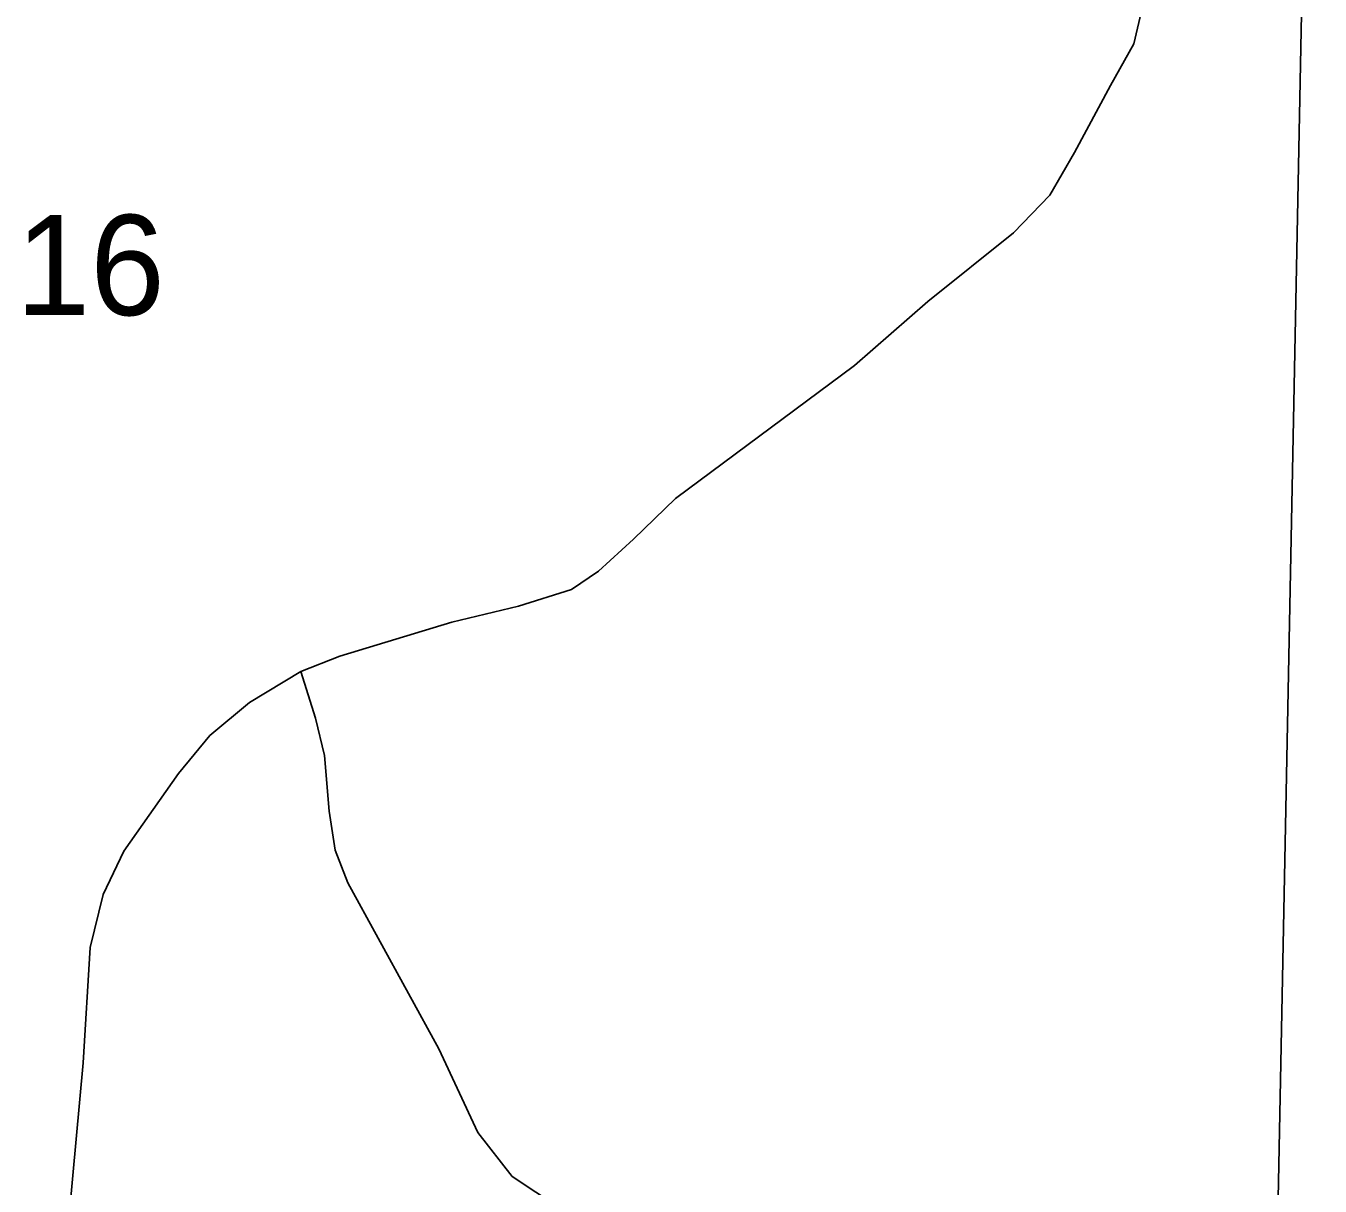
# Model space of a CAD drawing. Extents: x 0 to 34, y -2.3 to 22.
# Drawn here: x 4.823 to 5.364, y 17.468 to 17.952 of the extents above; entities that cross this region are included whole.
import ezdxf

# ---------------------------------------------------------------- set-up
doc = ezdxf.new("R2010")
doc.units = 0
for name, color, linetype in [('GM_X_County_Road', 7, 'Continuous'), ('GM_X_Section', 7, 'Continuous'), ('GM_X_Section_Text', 7, 'Continuous'), ('GM_X_Township_Road', 7, 'Continuous')]:
    doc.layers.add(name, color=color, linetype=linetype)

msp = doc.modelspace()

# ---------------------------------------------------------------- linework, layer by layer
at = {"layer": 'GM_X_County_Road'}
for p, q in [((5.28601, 17.9445), (5.29721, 17.99202)), ((5.2762, 17.92709), (5.28601, 17.9445)), ((5.26118, 17.89908), (5.2762, 17.92709)), ((5.25099, 17.88125), (5.26118, 17.89908)), ((5.23571, 17.86559), (5.25099, 17.88125)), ((5.19994, 17.83694), (5.23571, 17.86559)), ((5.16938, 17.8102), (5.19994, 17.83694)), ((5.09464, 17.75469), (5.16938, 17.8102)), ((5.0772, 17.73776), (5.09464, 17.75469)), ((5.06256, 17.72439), (5.0772, 17.73776)), ((5.05122, 17.71675), (5.06256, 17.72439)), ((5.02907, 17.70975), (5.05122, 17.71675)), ((5.00127, 17.70314), (5.02907, 17.70975)), ((4.95455, 17.68883), (5.00127, 17.70314)), ((4.93825, 17.68247), (4.95455, 17.68883)), ((4.9169, 17.66951), (4.93825, 17.68247)), ((4.90022, 17.65576), (4.9169, 17.66951)), ((4.88723, 17.63997), (4.90022, 17.65576)), ((4.86432, 17.60751), (4.88723, 17.63997)), ((4.85578, 17.58943), (4.86432, 17.60751)), ((4.85031, 17.56727), (4.85578, 17.58943)), ((4.84738, 17.51912), (4.85031, 17.56727)), ((4.83936, 17.43078), (4.84738, 17.51912))]:
    msp.add_line(p, q, dxfattribs=at)
at = {"layer": 'GM_X_Section'}
for p, q in [((5.36377, 18.3497), (5.3441, 17.35232)), ((5.3441, 17.35232), (5.36377, 18.3497))]:
    msp.add_line(p, q, dxfattribs=at)
at = {"layer": 'GM_X_Township_Road'}
for p, q in [((4.94442, 17.66298), (4.93825, 17.68247)), ((4.94819, 17.64748), (4.94442, 17.66298)), ((4.95014, 17.62425), (4.94819, 17.64748)), ((4.95256, 17.60792), (4.95014, 17.62425)), ((4.95784, 17.59427), (4.95256, 17.60792)), ((4.9959, 17.52503), (4.95784, 17.59427)), ((5.01217, 17.49002), (4.9959, 17.52503)), ((5.02646, 17.47173), (5.01217, 17.49002)), ((5.04621, 17.45861), (5.02646, 17.47173))]:
    msp.add_line(p, q, dxfattribs=at)

# ---------------------------------------------------------------- texts
at = {"layer": 'GM_X_Section_Text'}
msp.add_text('16', height=0.041856, rotation=0, dxfattribs=at).set_placement((4.81922, 17.83123))

doc.saveas('drawing.dxf')
